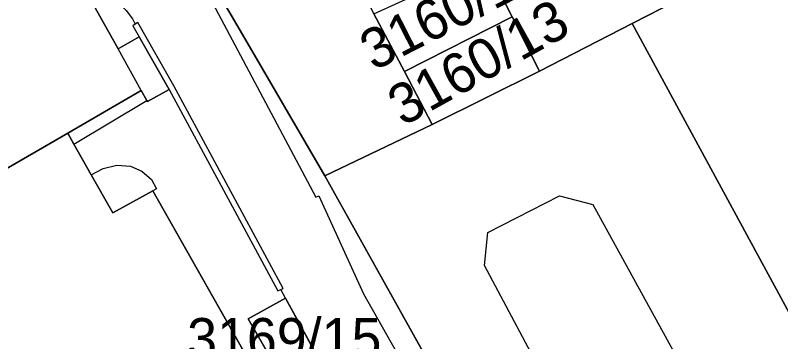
# Model space of a CAD drawing. Extents: x -264070 to -262271, y -1238894 to -1238141.
# Drawn here: x -263008.78 to -262970.7, y -1238515.71 to -1238499.49 of the extents above; entities that cross this region are included whole.
import ezdxf

# ---------------------------------------------------------------- set-up
doc = ezdxf.new("R2010")
doc.units = 0
for name, color, linetype in [('body_kn', 7, 'Continuous'), ('kladpar_druhypozemkov', 7, 'Continuous'), ('kladpar_hranice', 7, 'Continuous'), ('kladpar_parcelnecisla', 7, 'Continuous'), ('kladpar_plochy', 7, 'Continuous'), ('zappar_hrandruhpozemk', 7, 'Continuous')]:
    doc.layers.add(name, color=color, linetype=linetype)

msp = doc.modelspace()

# ---------------------------------------------------------------- linework, layer by layer
at = {"layer": 'body_kn'}
for p, q in [((-263002.95, -1238499.67), (-263002.95, -1238499.67)), ((-262984.06, -1238499.56), (-262984.06, -1238499.56)), ((-262984.06, -1238499.56), (-262984.06, -1238499.56)), ((-263002.93, -1238500.01), (-263002.93, -1238500.01)), ((-263002.81, -1238499.93), (-263002.81, -1238499.93)), ((-263002.68, -1238499.84), (-263002.68, -1238499.84)), ((-262978.09, -1238499.9), (-262978.09, -1238499.9)), ((-263002.62, -1238500.56), (-263002.62, -1238500.56)), ((-262997.48, -1238500.45), (-262997.48, -1238500.45)), ((-263003.67, -1238501.16), (-263003.67, -1238501.16)), ((-263003.67, -1238501.16), (-263003.67, -1238501.16)), ((-262989.41, -1238502.28), (-262989.41, -1238502.28)), ((-262982.69, -1238502.27), (-262982.69, -1238502.27)), ((-263002.51, -1238503.23), (-263002.51, -1238503.23)), ((-263002.51, -1238503.23), (-263002.51, -1238503.23)), ((-263001.13, -1238503.17), (-263001.13, -1238503.17)), ((-263001.13, -1238503.17), (-263001.13, -1238503.17)), ((-263000.9, -1238502.99), (-263000.9, -1238502.99)), ((-263002.23, -1238503.72), (-263002.23, -1238503.72)), ((-263002.2, -1238503.78), (-263002.2, -1238503.78)), ((-262988.04, -1238504.92), (-262988.04, -1238504.92)), ((-263006.17, -1238505.35), (-263006.17, -1238505.35)), ((-263005.86, -1238505.89), (-263005.86, -1238505.89)), ((-263005.86, -1238505.89), (-263005.86, -1238505.89)), ((-263003.72, -1238506.94), (-263003.72, -1238506.94)), ((-263003.05, -1238506.99), (-263003.05, -1238506.99)), ((-263005, -1238507.42), (-263005, -1238507.42)), ((-263005, -1238507.42), (-263005, -1238507.42)), ((-263004.4, -1238507.11), (-263004.4, -1238507.11)), ((-263002.49, -1238507.24), (-263002.49, -1238507.24)), ((-263002.01, -1238507.65), (-263002.01, -1238507.65)), ((-262993.38, -1238507.47), (-262993.38, -1238507.47)), ((-263001.76, -1238508.12), (-263001.76, -1238508.12)), ((-263001.94, -1238508.22), (-263001.94, -1238508.22)), ((-262993.82, -1238508.53), (-262993.82, -1238508.53)), ((-262993.68, -1238508.46), (-262993.68, -1238508.46)), ((-262981.7, -1238508.47), (-262981.7, -1238508.47)), ((-262980.04, -1238508.9), (-262980.04, -1238508.9)), ((-263003.93, -1238509.31), (-263003.93, -1238509.31)), ((-262985.27, -1238510.28), (-262985.27, -1238510.28)), ((-262985.44, -1238511.92), (-262985.44, -1238511.92)), ((-262995.57, -1238513.12), (-262995.57, -1238513.12)), ((-262995.46, -1238513.07), (-262995.46, -1238513.07)), ((-262995.72, -1238513.19), (-262995.72, -1238513.19)), ((-262991.46, -1238513.33), (-262991.46, -1238513.33)), ((-262995.33, -1238513.56), (-262995.33, -1238513.56)), ((-262995.33, -1238513.56), (-262995.33, -1238513.56)), ((-262997.19, -1238514.58), (-262997.19, -1238514.58))]:
    msp.add_line(p, q, dxfattribs=at)
at = {"layer": 'kladpar_druhypozemkov'}
for p, q in [((-262986.62, -1238501.54), (-262986.62, -1238501.54)), ((-262995.56, -1238515.46), (-262995.56, -1238515.46))]:
    msp.add_line(p, q, dxfattribs=at)
at = {"layer": 'kladpar_hranice'}
for points in [[(-263017.61, -1238527.12), (-263026.65, -1238510.12), (-263033.76, -1238496.15), (-263031.96, -1238488.46), (-263033.08, -1238486.01), (-263033.87, -1238484.27), (-263031.09, -1238482.85), (-263027.2, -1238480.85), (-263028.6, -1238478), (-263024.56, -1238476), (-263022.77, -1238479.62), (-263018.53, -1238477.57), (-263020.29, -1238473.89), (-263019.15, -1238473.32), (-263016.78, -1238472.15), (-263015.69, -1238471.61), (-263009.05, -1238471.08), (-263008.8, -1238476.81), (-263008.7, -1238479.11), (-263000.65, -1238495.02), (-262997.48, -1238500.45), (-262993.38, -1238507.47), (-262985.04, -1238522.41)], [(-262950.49, -1238474.92), (-262945.99, -1238483.66), (-262946.6, -1238483.96), (-262963.01, -1238492.17), (-262978.09, -1238499.9), (-262982.69, -1238502.27), (-262984.06, -1238499.56), (-262985.41, -1238496.89), (-262986.65, -1238494.45), (-262987.11, -1238493.54), (-262973.27, -1238486.5), (-262951.18, -1238475.27), (-262950.49, -1238474.92)], [(-262998.87, -1238483.65), (-262997.44, -1238486.5), (-262996.2, -1238489.03), (-262994.87, -1238491.74), (-262993.4, -1238494.58), (-262992.22, -1238496.94), (-262990.94, -1238499.41), (-262989.41, -1238502.28), (-262988.04, -1238504.92), (-262993.38, -1238507.47), (-262997.48, -1238500.45), (-263000.65, -1238495.02), (-263008.7, -1238479.11), (-263002.68, -1238475.98), (-263001.38, -1238478.69), (-263000.13, -1238481.2), (-262998.87, -1238483.65)], [(-263003.67, -1238501.16), (-263002.62, -1238500.56), (-263001.13, -1238503.17), (-263002.2, -1238503.78), (-263002.23, -1238503.72), (-263002.51, -1238503.23), (-263006.17, -1238505.35), (-263013.34, -1238509.49), (-263018.35, -1238512.39), (-263020.84, -1238507.95), (-263023.9, -1238502.48), (-263026.37, -1238498.08), (-263026.2, -1238497.99), (-263022.57, -1238495.9), (-263020.2, -1238494.54), (-263018.01, -1238493.28), (-263015.65, -1238491.92), (-263010.72, -1238489.09), (-263010.49, -1238488.95), (-263008.06, -1238493.3), (-263004.95, -1238498.86), (-263003.67, -1238501.16)], [(-262985.84, -1238536.62), (-263001.94, -1238508.22), (-263003.93, -1238509.31), (-263005, -1238507.42), (-263005.86, -1238505.89), (-263006.17, -1238505.35), (-263002.51, -1238503.23), (-263002.23, -1238503.72), (-263002.2, -1238503.78), (-263001.13, -1238503.17), (-263002.62, -1238500.56), (-263003.67, -1238501.16), (-263004.95, -1238498.86), (-263008.06, -1238493.3), (-263010.49, -1238488.95)], [(-262963.01, -1238492.17), (-262955.44, -1238506.52), (-262969.73, -1238514.26), (-262970.15, -1238514.49), (-262978.09, -1238499.9), (-262963.01, -1238492.17)], [(-262985.41, -1238496.89), (-262984.06, -1238499.56), (-262989.41, -1238502.28), (-262990.94, -1238499.41), (-262985.41, -1238496.89)], [(-262984.06, -1238499.56), (-262982.69, -1238502.27), (-262988.04, -1238504.92), (-262989.41, -1238502.28), (-262984.06, -1238499.56)], [(-262965.54, -1238522.92), (-262953.9, -1238544.21), (-262948.69, -1238553.63), (-262954.24, -1238555.81), (-262956.57, -1238556.72), (-262964.72, -1238559.53), (-262969.49, -1238550.26), (-262970.29, -1238548.72), (-262970.58, -1238548.19), (-262985.04, -1238522.41), (-262993.38, -1238507.47), (-262988.04, -1238504.92), (-262982.69, -1238502.27), (-262978.09, -1238499.9), (-262970.15, -1238514.49), (-262968.71, -1238517.12), (-262965.54, -1238522.92)], [(-263014.71, -1238515.38), (-263011.15, -1238513.36), (-263012.23, -1238511.46), (-263013.34, -1238509.49), (-263006.17, -1238505.35), (-263005.86, -1238505.89), (-263005, -1238507.42), (-263003.93, -1238509.31), (-263001.94, -1238508.22), (-262985.84, -1238536.62), (-262998.62, -1238543.63), (-263014.71, -1238515.38)], [(-262992.29, -1238519.1), (-262994.02, -1238520.09), (-262997.19, -1238514.58), (-262995.33, -1238513.56), (-262992.29, -1238519.1)], [(-262994.02, -1238520.09), (-262992.29, -1238519.1), (-262995.33, -1238513.56), (-262997.19, -1238514.58), (-262994.02, -1238520.09)]]:
    msp.add_lwpolyline(points, dxfattribs=at)
at = {"layer": 'kladpar_plochy'}
for p, q in [((-263000.65, -1238495.02), (-262997.48, -1238500.45)), ((-263003.67, -1238501.16), (-263004.95, -1238498.86)), ((-263002.62, -1238500.56), (-263003.67, -1238501.16)), ((-263001.13, -1238503.17), (-263002.62, -1238500.56)), ((-262997.48, -1238500.45), (-262993.38, -1238507.47)), ((-263006.17, -1238505.35), (-263002.51, -1238503.23)), ((-263002.51, -1238503.23), (-263002.23, -1238503.72)), ((-263002.2, -1238503.78), (-263001.13, -1238503.17)), ((-263002.23, -1238503.72), (-263002.2, -1238503.78)), ((-263005.86, -1238505.89), (-263006.17, -1238505.35)), ((-263005, -1238507.42), (-263005.86, -1238505.89)), ((-263003.93, -1238509.31), (-263005, -1238507.42)), ((-262993.38, -1238507.47), (-262985.04, -1238522.41)), ((-263001.94, -1238508.22), (-263003.93, -1238509.31)), ((-262985.84, -1238536.62), (-263001.94, -1238508.22)), ((-262995.33, -1238513.56), (-262997.19, -1238514.58)), ((-262992.29, -1238519.1), (-262995.33, -1238513.56)), ((-262997.19, -1238514.58), (-262994.02, -1238520.09))]:
    msp.add_line(p, q, dxfattribs=at)
for points in [[(-262950.49, -1238474.92), (-262945.99, -1238483.66), (-262946.6, -1238483.96), (-262963.01, -1238492.17), (-262978.09, -1238499.9), (-262982.69, -1238502.27), (-262984.06, -1238499.56), (-262985.41, -1238496.89), (-262986.65, -1238494.45), (-262987.11, -1238493.54), (-262973.27, -1238486.5), (-262951.18, -1238475.27)], [(-262998.87, -1238483.65), (-262997.44, -1238486.5), (-262996.2, -1238489.03), (-262994.87, -1238491.74), (-262993.4, -1238494.58), (-262992.22, -1238496.94), (-262990.94, -1238499.41), (-262989.41, -1238502.28), (-262988.04, -1238504.92), (-262993.38, -1238507.47), (-262997.48, -1238500.45), (-263000.65, -1238495.02), (-263008.7, -1238479.11), (-263002.68, -1238475.98), (-263001.38, -1238478.69), (-263000.13, -1238481.2)], [(-263003.67, -1238501.16), (-263002.62, -1238500.56), (-263001.13, -1238503.17), (-263002.2, -1238503.78), (-263002.23, -1238503.72), (-263002.51, -1238503.23), (-263006.17, -1238505.35), (-263013.34, -1238509.49), (-263018.35, -1238512.39), (-263020.84, -1238507.95), (-263023.9, -1238502.48), (-263026.37, -1238498.08), (-263026.2, -1238497.99), (-263022.57, -1238495.9), (-263020.2, -1238494.54), (-263018.01, -1238493.28), (-263015.65, -1238491.92), (-263010.72, -1238489.09), (-263010.49, -1238488.95), (-263008.06, -1238493.3), (-263004.95, -1238498.86)], [(-262963.01, -1238492.17), (-262955.44, -1238506.52), (-262969.73, -1238514.26), (-262970.15, -1238514.49), (-262978.09, -1238499.9)], [(-262985.41, -1238496.89), (-262984.06, -1238499.56), (-262989.41, -1238502.28), (-262990.94, -1238499.41)], [(-262984.06, -1238499.56), (-262982.69, -1238502.27), (-262988.04, -1238504.92), (-262989.41, -1238502.28)], [(-262965.54, -1238522.92), (-262953.9, -1238544.21), (-262948.69, -1238553.63), (-262954.24, -1238555.81), (-262956.57, -1238556.72), (-262964.72, -1238559.53), (-262969.49, -1238550.26), (-262970.29, -1238548.72), (-262970.58, -1238548.19), (-262985.04, -1238522.41), (-262993.38, -1238507.47), (-262988.04, -1238504.92), (-262982.69, -1238502.27), (-262978.09, -1238499.9), (-262970.15, -1238514.49), (-262968.71, -1238517.12)], [(-263014.71, -1238515.38), (-263011.15, -1238513.36), (-263012.23, -1238511.46), (-263013.34, -1238509.49), (-263006.17, -1238505.35), (-263005.86, -1238505.89), (-263005, -1238507.42), (-263003.93, -1238509.31), (-263001.94, -1238508.22), (-262985.84, -1238536.62), (-262998.62, -1238543.63)], [(-262992.29, -1238519.1), (-262994.02, -1238520.09), (-262997.19, -1238514.58), (-262995.33, -1238513.56)]]:
    msp.add_lwpolyline(points, close=True, dxfattribs=at)
at = {"layer": 'zappar_hrandruhpozemk'}
for p, q in [((-263008.1, -1238481.7), (-262993.82, -1238508.53)), ((-263002.51, -1238503.23), (-263003.67, -1238501.16)), ((-263001.13, -1238503.17), (-262995.72, -1238513.19)), ((-262995.46, -1238513.07), (-263000.9, -1238502.99)), ((-263005.86, -1238505.89), (-263002.23, -1238503.72)), ((-263003.72, -1238506.94), (-263003.05, -1238506.99)), ((-262980.04, -1238508.9), (-262960.64, -1238544.21)), ((-262995.33, -1238513.56), (-262995.57, -1238513.12)), ((-262991.46, -1238513.33), (-262976.17, -1238540.28))]:
    msp.add_line(p, q, dxfattribs=at)
for points in [[(-263004.95, -1238498.86), (-263004.55, -1238498.66), (-263004.07, -1238498.69), (-263003.63, -1238498.89), (-263003.26, -1238499.25), (-263002.95, -1238499.67), (-263002.81, -1238499.93)], [(-263000.9, -1238502.99), (-263002.68, -1238499.84), (-263002.81, -1238499.93), (-263002.93, -1238500.01), (-263002.62, -1238500.56)], [(-263005, -1238507.42), (-263004.4, -1238507.11), (-263003.72, -1238506.94)], [(-263003.05, -1238506.99), (-263002.49, -1238507.24), (-263002.01, -1238507.65), (-263001.76, -1238508.12), (-263001.94, -1238508.22)], [(-262993.82, -1238508.53), (-262993.68, -1238508.46), (-262991.46, -1238513.33)], [(-262985.04, -1238522.41), (-262980.82, -1238520.58), (-262985.44, -1238511.92), (-262985.27, -1238510.28), (-262981.7, -1238508.47), (-262980.04, -1238508.9)], [(-262995.72, -1238513.19), (-262995.57, -1238513.12), (-262995.46, -1238513.07)]]:
    msp.add_lwpolyline(points, dxfattribs=at)

# ---------------------------------------------------------------- texts
at = {"layer": 'kladpar_parcelnecisla'}
for s, rotation, p in [('3160/12', 27, (-262990.947, -1238502.279)), ('3160/13', 29, (-262989.497, -1238505.037))]:
    msp.add_text(s, height=2, rotation=rotation, dxfattribs=at).set_placement(p)
msp.add_text('3169/15', height=2, dxfattribs=at).set_placement((-263000.23, -1238516.54))

doc.saveas('drawing.dxf')
